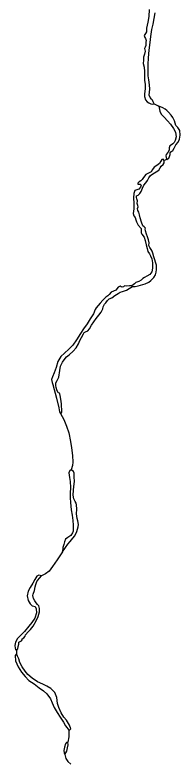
# Model space of a CAD drawing. Extents: x -939622 to -934245, y 1383184 to 1385301.
# Drawn here: x -935323.94 to -935320.32, y 1384030.57 to 1384046.83 of the extents above; entities that cross this region are included whole.
import ezdxf

# ---------------------------------------------------------------- set-up
doc = ezdxf.new("R2010")
doc.units = 0
doc.layers.add('Level 9', color=7, linetype='Continuous')

msp = doc.modelspace()

# ---------------------------------------------------------------- linework, layer by layer
at = {"layer": 'Level 9'}
for points in [[(-935320.994, 1384046.954), (-935321.004, 1384046.801), (-935321.027, 1384046.672), (-935321.053, 1384046.545), (-935321.055, 1384046.464), (-935321.076, 1384046.425), (-935321.103, 1384046.383), (-935321.09, 1384046.341), (-935321.072, 1384046.314), (-935321.057, 1384046.275), (-935321.065, 1384046.239), (-935321.065, 1384046.203), (-935321.065, 1384046.161), (-935321.085, 1384046.131), (-935321.094, 1384046.097), (-935321.085, 1384046.043), (-935321.096, 1384045.971), (-935321.12, 1384045.911), (-935321.122, 1384045.842), (-935321.124, 1384045.773), (-935321.106, 1384045.692), (-935321.096, 1384045.596), (-935321.098, 1384045.494), (-935321.094, 1384045.406), (-935321.084, 1384045.31), (-935321.084, 1384045.217), (-935321.098, 1384045.109), (-935321.1, 1384045.046), (-935321.076, 1384044.974), (-935321.036, 1384044.932), (-935321.003, 1384044.912), (-935320.958, 1384044.888), (-935320.919, 1384044.879), (-935320.883, 1384044.889), (-935320.904, 1384044.933), (-935320.919, 1384044.966), (-935320.944, 1384044.993), (-935320.971, 1384045.023), (-935320.995, 1384045.08), (-935320.987, 1384045.146), (-935320.982, 1384045.212), (-935320.985, 1384045.302), (-935321.001, 1384045.41), (-935321.014, 1384045.503), (-935321.018, 1384045.623), (-935321.013, 1384045.75), (-935321.008, 1384045.891), (-935320.995, 1384046.059), (-935320.972, 1384046.228), (-935320.956, 1384046.363), (-935320.936, 1384046.516), (-935320.91, 1384046.634), (-935320.884, 1384046.754), (-935320.861, 1384046.878)], [(-935320.883, 1384044.889), (-935320.786, 1384044.835)], [(-935320.786, 1384044.835), (-935320.759, 1384044.727), (-935320.731, 1384044.659), (-935320.667, 1384044.593), (-935320.592, 1384044.519), (-935320.528, 1384044.444), (-935320.464, 1384044.345), (-935320.419, 1384044.268), (-935320.406, 1384044.169), (-935320.426, 1384044.084), (-935320.447, 1384044.039), (-935320.473, 1384044.012), (-935320.506, 1384043.994), (-935320.539, 1384043.972), (-935320.554, 1384043.924), (-935320.556, 1384043.876), (-935320.583, 1384043.825), (-935320.621, 1384043.782), (-935320.63, 1384043.752), (-935320.624, 1384043.716), (-935320.615, 1384043.695), (-935320.605, 1384043.668), (-935320.567, 1384043.699), (-935320.552, 1384043.738), (-935320.537, 1384043.777), (-935320.535, 1384043.813), (-935320.52, 1384043.84), (-935320.475, 1384043.865), (-935320.446, 1384043.916), (-935320.407, 1384043.988), (-935320.363, 1384044.046), (-935320.327, 1384044.115), (-935320.316, 1384044.199), (-935320.323, 1384044.305), (-935320.366, 1384044.373), (-935320.408, 1384044.415), (-935320.442, 1384044.514), (-935320.478, 1384044.589), (-935320.515, 1384044.642), (-935320.572, 1384044.708), (-935320.606, 1384044.744), (-935320.642, 1384044.77), (-935320.696, 1384044.8), (-935320.786, 1384044.835)], [(-935320.665, 1384043.647), (-935320.689, 1384043.676), (-935320.716, 1384043.67), (-935320.74, 1384043.634), (-935320.77, 1384043.58), (-935320.826, 1384043.537), (-935320.883, 1384043.501), (-935320.918, 1384043.455), (-935320.954, 1384043.401), (-935320.996, 1384043.376), (-935321.064, 1384043.34), (-935321.121, 1384043.279), (-935321.151, 1384043.234), (-935321.174, 1384043.201), (-935321.216, 1384043.182), (-935321.246, 1384043.155), (-935321.246, 1384043.131), (-935321.219, 1384043.131), (-935321.192, 1384043.131), (-935321.17, 1384043.11), (-935321.185, 1384043.062), (-935321.224, 1384043.02), (-935321.266, 1384043.008), (-935321.31, 1384042.989), (-935321.331, 1384042.929), (-935321.339, 1384042.83), (-935321.329, 1384042.71), (-935321.331, 1384042.589), (-935321.342, 1384042.487), (-935321.333, 1384042.436), (-935321.302, 1384042.403), (-935321.29, 1384042.352), (-935321.272, 1384042.31), (-935321.259, 1384042.275), (-935321.235, 1384042.23), (-935321.171, 1384042.164), (-935321.168, 1384042.113), (-935321.17, 1384042.068), (-935321.155, 1384042.038), (-935321.107, 1384041.969), (-935321.079, 1384041.901), (-935321.057, 1384041.805), (-935321.039, 1384041.724), (-935321.023, 1384041.655), (-935320.99, 1384041.61), (-935320.962, 1384041.562), (-935320.935, 1384041.496), (-935320.925, 1384041.409), (-935320.921, 1384041.292), (-935320.938, 1384041.211), (-935320.983, 1384041.153), (-935321.048, 1384041.117), (-935321.096, 1384041.092), (-935321.135, 1384041.068), (-935321.171, 1384041.032), (-935321.218, 1384041.001), (-935321.287, 1384040.982), (-935321.317, 1384040.949), (-935321.373, 1384040.904), (-935321.424, 1384040.906), (-935321.481, 1384040.897), (-935321.535, 1384040.905), (-935321.556, 1384040.881), (-935321.583, 1384040.875), (-935321.61, 1384040.887), (-935321.628, 1384040.898), (-935321.673, 1384040.874), (-935321.726, 1384040.813), (-935321.825, 1384040.767), (-935321.867, 1384040.719), (-935321.896, 1384040.686), (-935321.944, 1384040.661), (-935322.012, 1384040.595), (-935322.069, 1384040.525), (-935322.152, 1384040.428), (-935322.179, 1384040.389), (-935322.217, 1384040.292), (-935322.285, 1384040.181), (-935322.353, 1384040.078), (-935322.433, 1384039.969), (-935322.498, 1384039.866), (-935322.584, 1384039.727), (-935322.664, 1384039.61), (-935322.753, 1384039.522), (-935322.848, 1384039.437), (-935322.931, 1384039.358), (-935322.991, 1384039.249), (-935323.028, 1384039.123), (-935323.072, 1384039.002), (-935323.114, 1384038.912), (-935323.131, 1384038.854), (-935323.116, 1384038.791), (-935323.103, 1384038.749), (-935323.026, 1384038.447), (-935322.976, 1384038.24), (-935322.957, 1384038.15), (-935322.936, 1384038.117), (-935322.918, 1384038.117), (-935322.906, 1384038.147), (-935322.917, 1384038.328), (-935322.932, 1384038.427)], [(-935320.691, 1384043.559), (-935320.665, 1384043.599), (-935320.665, 1384043.647)], [(-935320.605, 1384043.668), (-935320.665, 1384043.647)], [(-935322.932, 1384038.427), (-935322.945, 1384038.505), (-935322.948, 1384038.547), (-935322.961, 1384038.558), (-935322.985, 1384038.564), (-935323.015, 1384038.63), (-935323.028, 1384038.681), (-935323.037, 1384038.729), (-935323.04, 1384038.786), (-935323.011, 1384038.834), (-935322.976, 1384038.91), (-935322.953, 1384039.057), (-935322.933, 1384039.148), (-935322.894, 1384039.238), (-935322.859, 1384039.289), (-935322.808, 1384039.35), (-935322.746, 1384039.399), (-935322.657, 1384039.474), (-935322.594, 1384039.547), (-935322.544, 1384039.641), (-935322.512, 1384039.707), (-935322.473, 1384039.779), (-935322.435, 1384039.855), (-935322.417, 1384039.888), (-935322.387, 1384039.903), (-935322.34, 1384039.919), (-935322.298, 1384039.964), (-935322.257, 1384040.043), (-935322.206, 1384040.118), (-935322.153, 1384040.194), (-935322.094, 1384040.263), (-935322.046, 1384040.327), (-935322.011, 1384040.402), (-935321.999, 1384040.447), (-935321.976, 1384040.502), (-935321.946, 1384040.535), (-935321.904, 1384040.587), (-935321.869, 1384040.623), (-935321.815, 1384040.644), (-935321.746, 1384040.696), (-935321.711, 1384040.714), (-935321.675, 1384040.742), (-935321.633, 1384040.766), (-935321.579, 1384040.785), (-935321.493, 1384040.815), (-935321.43, 1384040.849), (-935321.394, 1384040.87), (-935321.358, 1384040.889), (-935321.301, 1384040.895), (-935321.235, 1384040.908), (-935321.083, 1384040.951), (-935321.005, 1384040.985), (-935320.955, 1384041.024), (-935320.889, 1384041.088), (-935320.857, 1384041.145), (-935320.842, 1384041.203), (-935320.837, 1384041.263), (-935320.835, 1384041.362), (-935320.893, 1384041.542), (-935320.915, 1384041.623), (-935320.927, 1384041.668), (-935320.948, 1384041.703), (-935320.982, 1384041.745), (-935321, 1384041.787), (-935320.995, 1384041.844), (-935321.007, 1384041.91), (-935321.029, 1384041.979), (-935321.05, 1384042.039), (-935321.078, 1384042.108), (-935321.081, 1384042.156), (-935321.075, 1384042.171), (-935321.106, 1384042.198), (-935321.133, 1384042.222), (-935321.16, 1384042.299), (-935321.188, 1384042.395), (-935321.207, 1384042.461), (-935321.222, 1384042.515), (-935321.241, 1384042.554), (-935321.247, 1384042.596), (-935321.235, 1384042.635), (-935321.245, 1384042.662), (-935321.254, 1384042.707), (-935321.251, 1384042.767), (-935321.264, 1384042.809), (-935321.27, 1384042.839), (-935321.27, 1384042.878), (-935321.237, 1384042.888), (-935321.196, 1384042.924), (-935321.172, 1384042.969), (-935321.143, 1384043.042), (-935321.11, 1384043.108), (-935321.066, 1384043.162), (-935321.033, 1384043.208), (-935321.001, 1384043.271), (-935320.968, 1384043.32), (-935320.915, 1384043.353), (-935320.84, 1384043.399), (-935320.786, 1384043.435), (-935320.754, 1384043.487), (-935320.733, 1384043.526), (-935320.691, 1384043.559)], [(-935322.936, 1384038.117), (-935322.86, 1384037.98), (-935322.807, 1384037.833), (-935322.752, 1384037.692), (-935322.718, 1384037.5), (-935322.698, 1384037.362), (-935322.67, 1384037.194), (-935322.663, 1384037.05), (-935322.674, 1384036.975), (-935322.703, 1384036.878)], [(-935322.703, 1384036.878), (-935322.733, 1384036.869), (-935322.754, 1384036.812), (-935322.741, 1384036.71), (-935322.722, 1384036.626), (-935322.718, 1384036.497), (-935322.726, 1384036.37), (-935322.728, 1384036.268), (-935322.718, 1384036.163), (-935322.699, 1384036.007), (-935322.683, 1384035.89), (-935322.667, 1384035.77), (-935322.657, 1384035.671), (-935322.656, 1384035.575), (-935322.656, 1384035.536), (-935322.67, 1384035.5), (-935322.712, 1384035.448), (-935322.774, 1384035.403), (-935322.825, 1384035.363), (-935322.852, 1384035.306), (-935322.866, 1384035.246), (-935322.887, 1384035.179), (-935322.892, 1384035.089), (-935322.824, 1384035.183), (-935322.773, 1384035.255), (-935322.723, 1384035.316), (-935322.663, 1384035.386), (-935322.622, 1384035.44), (-935322.581, 1384035.53), (-935322.546, 1384035.636), (-935322.54, 1384035.687), (-935322.559, 1384035.765), (-935322.574, 1384035.813), (-935322.584, 1384035.915), (-935322.579, 1384036.023), (-935322.583, 1384036.116), (-935322.592, 1384036.149), (-935322.616, 1384036.191), (-935322.647, 1384036.248), (-935322.656, 1384036.329), (-935322.648, 1384036.434), (-935322.646, 1384036.518), (-935322.632, 1384036.627), (-935322.639, 1384036.726), (-935322.64, 1384036.807), (-935322.649, 1384036.846), (-935322.703, 1384036.878)], [(-935322.892, 1384035.089), (-935323.01, 1384034.914), (-935323.111, 1384034.769), (-935323.185, 1384034.666), (-935323.262, 1384034.605), (-935323.352, 1384034.559)], [(-935323.352, 1384034.559), (-935323.412, 1384034.58), (-935323.454, 1384034.552), (-935323.495, 1384034.48), (-935323.543, 1384034.404), (-935323.599, 1384034.308), (-935323.643, 1384034.226), (-935323.669, 1384034.121), (-935323.641, 1384034.019), (-935323.599, 1384033.95), (-935323.559, 1384033.906), (-935323.52, 1384033.897), (-935323.49, 1384033.888), (-935323.469, 1384033.843), (-935323.465, 1384033.75), (-935323.5, 1384033.639), (-935323.562, 1384033.542), (-935323.627, 1384033.46), (-935323.722, 1384033.345), (-935323.8, 1384033.27), (-935323.877, 1384033.191), (-935323.921, 1384033.112), (-935323.936, 1384033.037), (-935323.929, 1384032.98), (-935323.923, 1384032.95), (-935323.902, 1384032.932), (-935323.872, 1384032.963), (-935323.861, 1384033.014), (-935323.852, 1384033.065), (-935323.846, 1384033.113), (-935323.819, 1384033.125), (-935323.79, 1384033.138), (-935323.775, 1384033.165), (-935323.775, 1384033.183), (-935323.736, 1384033.207), (-935323.71, 1384033.24), (-935323.704, 1384033.273), (-935323.647, 1384033.334), (-935323.591, 1384033.389), (-935323.535, 1384033.464), (-935323.469, 1384033.576), (-935323.425, 1384033.675), (-935323.399, 1384033.778), (-935323.394, 1384033.85), (-935323.409, 1384033.904), (-935323.437, 1384033.937), (-935323.47, 1384033.973), (-935323.5, 1384034.014), (-935323.525, 1384034.068), (-935323.54, 1384034.134), (-935323.535, 1384034.161), (-935323.508, 1384034.243), (-935323.491, 1384034.318), (-935323.479, 1384034.372), (-935323.453, 1384034.438), (-935323.429, 1384034.469), (-935323.394, 1384034.514), (-935323.352, 1384034.559)], [(-935323.901, 1384032.857), (-935323.928, 1384032.818), (-935323.918, 1384032.701), (-935323.86, 1384032.575), (-935323.787, 1384032.456), (-935323.711, 1384032.357), (-935323.629, 1384032.274), (-935323.515, 1384032.197), (-935323.403, 1384032.113), (-935323.312, 1384032.045), (-935323.234, 1384031.983), (-935323.155, 1384031.872), (-935323.121, 1384031.782), (-935323.075, 1384031.681), (-935323.011, 1384031.57), (-935322.942, 1384031.469), (-935322.872, 1384031.358), (-935322.826, 1384031.28), (-935322.799, 1384031.247), (-935322.756, 1384031.185), (-935322.732, 1384031.194), (-935322.708, 1384031.215), (-935322.736, 1384031.296), (-935322.806, 1384031.401), (-935322.861, 1384031.469), (-935322.921, 1384031.562), (-935322.976, 1384031.679), (-935323.001, 1384031.771), (-935323.014, 1384031.898), (-935323.063, 1384032.011), (-935323.145, 1384032.095), (-935323.235, 1384032.148), (-935323.326, 1384032.189), (-935323.44, 1384032.245), (-935323.555, 1384032.325), (-935323.648, 1384032.403), (-935323.709, 1384032.48), (-935323.779, 1384032.57), (-935323.825, 1384032.666), (-935323.852, 1384032.746), (-935323.88, 1384032.803), (-935323.901, 1384032.857)], [(-935323.902, 1384032.932), (-935323.901, 1384032.857)], [(-935322.756, 1384031.185), (-935322.752, 1384031.038), (-935322.772, 1384030.923)], [(-935322.772, 1384030.923), (-935322.808, 1384030.914), (-935322.829, 1384030.887), (-935322.846, 1384030.817), (-935322.86, 1384030.739), (-935322.854, 1384030.691), (-935322.839, 1384030.655), (-935322.797, 1384030.725), (-935322.78, 1384030.797), (-935322.768, 1384030.863), (-935322.772, 1384030.923)], [(-935322.839, 1384030.655), (-935322.817, 1384030.565), (-935322.774, 1384030.5), (-935322.708, 1384030.44)]]:
    msp.add_lwpolyline(points, dxfattribs=at)

doc.saveas('drawing.dxf')
